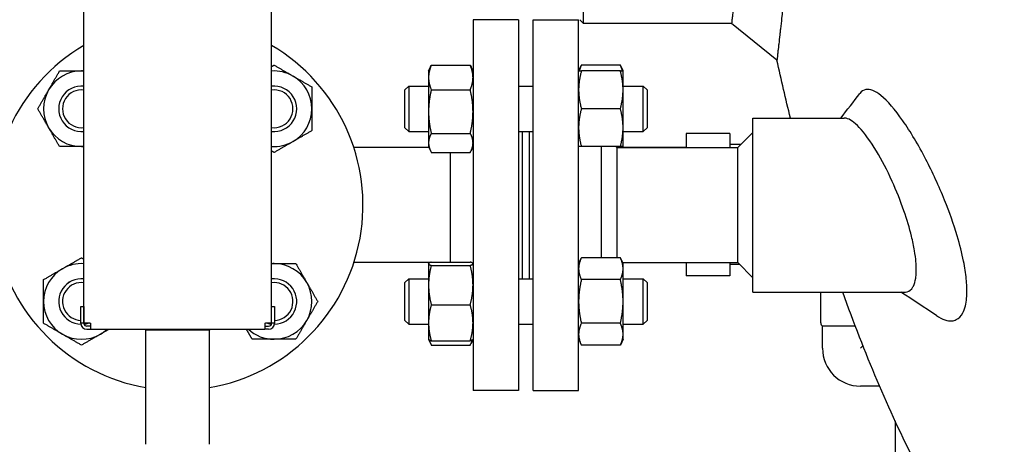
# Model space of a CAD drawing. Header units: inches. Extents: x 24 to 1128, y -69 to 748.
# Tile 274 of 656: x 454 to 471, y 297 to 304. Entities that reach past the tile are written whole.
import ezdxf

# ---------------------------------------------------------------- set-up
doc = ezdxf.new("R2010")
doc.units = ezdxf.units.IN
doc.header["$LTSCALE"] = 32
doc.header["$MEASUREMENT"] = 0
doc.layers.add('Visible (ANSI)', color=7, linetype='Continuous', lineweight=30)

msp = doc.modelspace()

# ---------------------------------------------------------------- linework, layer by layer
at = {"layer": 'Visible (ANSI)'}
for p, q in [((455.36201, 299.09617), (455.36201, 324.99617)), ((458.46201, 299.09617), (458.46201, 324.99617)), ((463.61476, 304.04617), (463.61476, 320.04616)), ((461.78951, 304.10617), (461.78951, 297.98617)), ((462.53951, 304.10617), (461.78951, 304.10617)), ((462.53951, 304.10617), (462.53951, 297.98617)), ((462.78451, 297.98617), (462.78451, 304.10617)), ((462.78451, 304.10617), (463.53451, 304.10617)), ((463.53451, 297.98617), (463.53451, 304.10617)), ((463.61476, 304.04617), (463.55226, 304.10867)), ((466.06093, 304.04617), (463.61476, 304.04617)), ((466.80987, 303.43876), (466.06093, 304.04617)), ((461.1006, 303.35683), (461.74443, 303.35683)), ((463.53451, 303.26216), (463.5796, 303.35885)), ((464.22343, 303.35885), (463.5796, 303.35885)), ((464.26851, 303.26216), (464.22343, 303.35885)), ((461.05551, 303.26216), (461.08754, 303.33085)), ((461.05551, 303.26216), (461.05551, 303.15355)), ((461.78951, 303.26216), (461.75748, 303.33085)), ((464.22343, 303.26216), (463.5796, 303.26216)), ((464.26851, 302.94966), (464.26851, 303.26216)), ((461.05551, 303.15355), (461.05551, 302.59044)), ((460.66451, 302.94966), (460.72701, 303.01216)), ((460.66451, 302.32466), (460.66451, 302.94966)), ((460.72701, 303.01216), (460.72701, 302.26216)), ((460.72701, 303.01216), (461.05551, 303.01216)), ((461.1006, 302.95028), (461.74443, 302.95028)), ((462.53951, 303.01216), (462.78451, 303.01216)), ((464.26851, 303.01216), (464.60201, 303.01216)), ((464.26851, 302.32466), (464.26851, 302.94966)), ((464.60201, 302.26216), (464.60201, 303.01216)), ((464.66451, 302.94966), (464.60201, 303.01216)), ((464.66451, 302.94966), (464.66451, 302.32466)), ((461.05551, 302.59044), (461.05551, 302.07405)), ((464.22343, 302.63716), (463.5796, 302.63716)), ((466.41201, 299.60867), (466.41201, 302.48367)), ((466.41201, 302.48367), (467.92222, 302.48367)), ((460.66451, 302.32466), (460.72701, 302.26216)), ((460.72701, 302.26216), (461.05551, 302.26216)), ((461.1006, 302.23061), (461.74443, 302.23061)), ((462.53951, 302.26216), (462.78451, 302.26216)), ((462.59951, 302.26216), (462.59951, 299.83018)), ((462.71951, 302.26216), (462.71951, 299.83018)), ((462.72451, 299.83018), (462.72451, 302.26216)), ((464.26851, 302.01216), (464.26851, 302.32466)), ((464.26851, 302.26216), (464.60201, 302.26216)), ((464.66451, 302.32466), (464.60201, 302.26216)), ((465.31157, 302.23051), (465.31157, 301.99617)), ((466.02957, 302.23051), (465.31157, 302.23051)), ((466.02957, 302.23051), (466.02957, 301.99617)), ((466.16201, 301.99617), (466.41201, 302.24617)), ((461.05551, 302.07405), (461.05551, 302.01216)), ((466.21085, 302.04501), (466.02957, 302.04501)), ((459.81791, 302.00501), (461.05885, 302.00501)), ((461.06297, 301.99617), (459.82081, 301.99617)), ((461.05551, 302.01216), (461.08754, 301.94347)), ((461.1006, 301.91749), (461.74443, 301.91749)), ((461.40951, 301.91749), (461.40951, 300.1054)), ((461.78951, 302.01216), (461.75748, 301.94347)), ((464.22343, 302.01216), (463.5796, 302.01216)), ((463.91451, 300.17687), (463.91451, 302.01216)), ((464.16451, 301.99617), (464.14852, 302.01216)), ((464.16451, 301.99617), (466.16201, 301.99617)), ((464.16451, 301.99617), (464.16451, 300.17687)), ((464.26851, 302.01216), (464.26106, 301.99617)), ((464.26518, 302.00501), (465.31157, 302.00501)), ((466.16201, 300.09617), (466.16201, 301.99617)), ((461.07581, 300.09617), (459.82081, 300.09617)), ((461.05633, 300.08193), (461.06297, 300.09617)), ((461.1006, 300.1054), (461.74443, 300.1054)), ((463.53451, 300.08018), (463.5796, 300.17687)), ((464.22343, 300.17687), (463.5796, 300.17687)), ((464.26851, 300.08018), (464.22343, 300.17687)), ((464.26106, 300.09617), (466.16201, 300.09617)), ((465.31157, 300.09617), (465.31157, 299.87951)), ((466.02957, 300.09617), (466.02957, 299.87951)), ((466.16201, 300.09617), (466.41201, 299.84617)), ((461.05551, 300.08018), (461.05633, 300.08193)), ((461.05551, 300.08018), (461.05551, 300.07843)), ((461.05551, 300.07843), (461.05551, 299.72635)), ((461.1006, 300.05146), (461.74443, 300.05146)), ((461.78951, 300.08018), (461.78869, 300.08193)), ((464.26851, 299.99645), (464.26851, 300.08018)), ((464.26851, 299.45518), (464.26851, 299.99645)), ((466.19317, 300.06501), (466.02957, 300.06501)), ((460.66451, 299.76768), (460.72701, 299.83018)), ((460.66451, 299.14268), (460.66451, 299.76768)), ((460.72701, 299.83018), (460.72701, 299.08018)), ((460.72701, 299.83018), (461.05551, 299.83018)), ((462.53951, 299.83018), (462.78451, 299.83018)), ((464.22343, 299.81602), (463.5796, 299.81602)), ((464.26851, 299.83018), (464.60201, 299.83018)), ((464.60201, 299.08018), (464.60201, 299.83018)), ((464.66451, 299.76768), (464.60201, 299.83018)), ((464.66451, 299.76768), (464.66451, 299.14268)), ((466.02957, 299.87951), (465.31157, 299.87951)), ((461.05551, 299.72635), (461.05551, 299.1031)), ((466.41201, 299.60867), (468.92291, 299.60867)), ((467.53252, 299.1012), (467.53252, 299.60867)), ((464.26851, 298.91391), (464.26851, 299.45518)), ((455.31101, 299.37117), (455.36101, 299.37117)), ((455.31101, 299.09617), (455.31101, 299.37117)), ((455.36101, 299.37117), (455.36101, 299.09617)), ((458.46301, 299.09617), (458.46301, 299.37117)), ((458.46301, 299.37117), (458.51301, 299.37117)), ((458.51301, 299.37117), (458.51301, 299.09617)), ((461.1006, 299.40124), (461.74443, 299.40124)), ((460.66451, 299.14268), (460.72701, 299.08018)), ((464.66451, 299.14268), (464.60201, 299.08018)), ((455.36101, 299.09617), (455.31101, 299.09617)), ((455.46201, 299.09617), (455.36201, 299.09617)), ((455.47451, 299.04617), (455.41101, 299.04617)), ((455.41101, 298.99617), (455.47451, 298.99617)), ((455.46201, 299.09617), (455.47451, 299.09617)), ((455.47451, 298.99617), (455.47451, 299.09617)), ((455.47451, 298.99617), (458.34951, 298.99617)), ((456.38734, 298.99617), (456.38701, 298.98367)), ((457.43701, 298.98367), (456.38701, 298.98367)), ((456.38701, 297.09617), (456.38701, 298.98367)), ((457.43668, 298.99617), (457.43701, 298.98367)), ((457.43701, 297.09617), (457.43701, 298.98367)), ((458.34951, 299.09617), (458.34951, 298.99617)), ((458.34951, 299.09617), (458.36201, 299.09617)), ((458.34951, 299.04617), (458.41301, 299.04617)), ((458.41301, 298.99617), (458.34951, 298.99617)), ((458.46201, 299.09617), (458.36201, 299.09617)), ((458.51301, 299.09617), (458.46301, 299.09617)), ((460.72701, 299.08018), (461.05551, 299.08018)), ((461.05551, 299.1031), (461.05551, 298.83018)), ((462.53951, 299.08018), (462.78451, 299.08018)), ((464.22343, 299.09434), (463.5796, 299.09434)), ((464.26851, 299.08018), (464.60201, 299.08018)), ((468.10471, 299.04707), (467.56377, 299.04707)), ((467.56377, 298.6817), (467.56377, 299.04707)), ((461.05551, 298.83018), (461.05633, 298.82843)), ((461.05633, 298.82843), (461.08754, 298.76149)), ((461.1006, 298.80496), (461.74443, 298.80496)), ((461.78869, 298.82843), (461.75748, 298.76149)), ((461.78951, 298.83018), (461.78869, 298.82843)), ((463.53451, 298.83018), (463.5796, 298.73349)), ((464.26851, 298.83018), (464.22343, 298.73349)), ((464.26851, 298.83018), (464.26851, 298.91391)), ((461.1006, 298.73551), (461.74443, 298.73551)), ((464.22343, 298.73349), (463.5796, 298.73349)), ((468.18877, 298.6817), (468.23052, 298.72345)), ((462.53951, 297.98617), (461.78951, 297.98617)), ((462.78451, 297.98617), (463.53451, 297.98617)), ((468.50585, 298.0567), (468.18877, 298.0567)), ((468.76127, 297.48356), (468.76127, 296.25158))]:
    msp.add_line(p, q, dxfattribs=at)
for centre, radius, start, end in [((456.91201, 301.04617), 3.06, 120.433365, 260.120965), ((456.91201, 301.04617), 3.06, 279.879035, 59.566635), ((455.32102, 302.63716), 0.625, 90, 150), ((455.32102, 302.63716), 0.625, 86.239591, 90), ((458.503, 302.63716), 0.625, 60, 93.760409), ((458.503, 302.63716), 0.625, 0, 60), ((455.32102, 302.63716), 0.625, 150, 210), ((455.32102, 302.63716), 0.37513, 83.726737, 276.273263), ((455.32102, 302.63716), 0.375, 83.724611, 276.275389), ((455.32102, 302.63716), 0.3125, 82.462861, 277.537139), ((458.503, 302.63716), 0.37513, 263.726737, 96.273263), ((458.503, 302.63716), 0.375, 263.724611, 96.275389), ((458.503, 302.63716), 0.3125, 262.462861, 97.537139), ((458.503, 302.63716), 0.625, 300, 0), ((455.32102, 302.63716), 0.625, 210, 270), ((458.503, 302.63716), 0.625, 266.239591, 300), ((455.32102, 302.63716), 0.625, 270, 273.760409), ((455.32102, 299.45518), 0.625, 120, 180), ((455.32102, 299.45518), 0.625, 86.239591, 120), ((458.503, 299.45518), 0.625, 90, 93.760409), ((458.503, 299.45518), 0.625, 30, 90), ((455.32102, 299.45518), 0.37513, 83.726737, 268.668175), ((455.32102, 299.45518), 0.375, 83.724611, 268.664587), ((455.32102, 299.45518), 0.3125, 82.462861, 268.164435), ((458.503, 299.45518), 0.37513, 271.331825, 96.273263), ((458.503, 299.45518), 0.375, 271.335413, 96.275389), ((458.503, 299.45518), 0.3125, 271.835565, 97.537139), ((458.503, 299.45518), 0.625, 330, 30), ((455.32102, 299.45518), 0.625, 180, 240), ((455.32102, 299.45518), 0.3125, 277.352234, 277.537139), ((458.503, 299.45518), 0.3125, 262.462861, 262.647766), ((458.503, 299.45518), 0.625, 270, 330), ((455.41101, 299.09617), 0.1, 180, 270), ((455.41101, 299.09617), 0.05, 180, 270), ((455.32102, 299.45518), 0.375, 276.413354, 286.792105), ((455.32102, 299.45518), 0.37513, 276.416588, 286.856059), ((455.32102, 299.45518), 0.625, 300, 312.742143), ((458.503, 299.45518), 0.625, 227.257857, 270), ((458.503, 299.45518), 0.37513, 253.143941, 263.583412), ((458.503, 299.45518), 0.375, 253.207895, 263.586646), ((458.41301, 299.09617), 0.05, 270, 0), ((458.41301, 299.09617), 0.1, 270, 0), ((467.59502, 299.1012), 0.0625, 180, 240), ((455.32102, 299.45518), 0.625, 240, 300), ((468.18877, 298.6817), 0.625, 180, 270)]:
    msp.add_arc(centre, radius, start, end, dxfattribs=at)
for points, knots in [([(466.82994, 320.4798), (466.83111, 320.46962), (466.83232, 320.459), (466.83358, 320.44792), (466.83369, 320.447), (466.83379, 320.44607), (466.8339, 320.44514), (466.83612, 320.42564), (466.83849, 320.40476), (466.84101, 320.3825), (466.84114, 320.38129), (466.84128, 320.38008), (466.84142, 320.37886), (466.84673, 320.33189), (466.85268, 320.27882), (466.85924, 320.21965), (466.85945, 320.21779), (466.85965, 320.21592), (466.85986, 320.21404), (466.85994, 320.21333), (466.86002, 320.21262), (466.8601, 320.21191), (466.86329, 320.18314), (466.86661, 320.15294), (466.87008, 320.12134), (466.87033, 320.11907), (466.87057, 320.1168), (466.87082, 320.11452), (466.87628, 320.06469), (466.88207, 320.01138), (466.88816, 319.95461), (466.89023, 319.93536), (466.89233, 319.91569), (466.89447, 319.89559), (466.89482, 319.89233), (466.89517, 319.88905), (466.89552, 319.88576), (466.89954, 319.848), (466.90368, 319.80878), (466.90795, 319.76811), (466.90834, 319.76431), (466.90874, 319.76051), (466.90914, 319.75669), (466.918, 319.67204), (466.92738, 319.58116), (466.93718, 319.48411), (466.93767, 319.47929), (466.93815, 319.47446), (466.93864, 319.46961), (466.94327, 319.42372), (466.94799, 319.37647), (466.9528, 319.32787), (466.95333, 319.32254), (466.95386, 319.31718), (466.95439, 319.31181), (466.96206, 319.23406), (466.96995, 319.15291), (466.97801, 319.06845), (466.98054, 319.04195), (466.98309, 319.01507), (466.98566, 318.98783), (466.98627, 318.98134), (466.98688, 318.97482), (466.9875, 318.96829), (466.99252, 318.91488), (466.99762, 318.86008), (467.00278, 318.80391), (467.00342, 318.79689), (467.00407, 318.78986), (467.00471, 318.7828), (467.00656, 318.76263), (467.00842, 318.74227), (467.01028, 318.72175), (467.01721, 318.64535), (467.02424, 318.56656), (467.03134, 318.48543), (467.034, 318.4551), (467.03666, 318.42445), (467.03933, 318.39348), (467.04002, 318.38555), (467.0407, 318.3776), (467.04139, 318.36963), (467.04709, 318.30331), (467.05282, 318.23553), (467.05858, 318.16632), (467.05928, 318.15788), (467.05999, 318.14941), (467.06069, 318.14092), (467.06956, 318.03388), (467.07847, 317.92347), (467.08737, 317.8099), (467.09063, 317.76831), (467.09389, 317.7262), (467.09716, 317.68358), (467.0979, 317.67389), (467.09865, 317.66417), (467.09939, 317.65443), (467.10505, 317.58023), (467.11071, 317.50448), (467.11636, 317.4272), (467.11709, 317.4172), (467.11782, 317.40716), (467.11856, 317.3971), (467.1305, 317.23288), (467.14237, 317.06215), (467.15397, 316.88578), (467.15463, 316.87576), (467.15528, 316.86571), (467.15594, 316.85565), (467.16138, 316.77246), (467.16676, 316.68803), (467.17205, 316.60243), (467.17268, 316.59233), (467.1733, 316.58222), (467.17393, 316.5721), (467.18185, 316.44318), (467.1896, 316.31165), (467.19711, 316.17781), (467.19843, 316.15434), (467.19974, 316.13077), (467.20105, 316.1071), (467.20276, 316.07609), (467.20446, 316.04491), (467.20615, 316.01357), (467.20673, 316.00276), (467.20731, 315.99193), (467.20789, 315.98109), (467.21269, 315.89126), (467.2174, 315.80007), (467.222, 315.70761), (467.22255, 315.69655), (467.22309, 315.68547), (467.22364, 315.67437), (467.23341, 315.47606), (467.24266, 315.27193), (467.25122, 315.06276), (467.25162, 315.05302), (467.25202, 315.04327), (467.25242, 315.0335), (467.25654, 314.93173), (467.26049, 314.82908), (467.26425, 314.72571), (467.26456, 314.71716), (467.26487, 314.70861), (467.26518, 314.70005), (467.27089, 314.54139), (467.27615, 314.38102), (467.28091, 314.21945), (467.28099, 314.21693), (467.28106, 314.21441), (467.28113, 314.21189), (467.28135, 314.20447), (467.28157, 314.19705), (467.28179, 314.18963), (467.28324, 314.13951), (467.28465, 314.08918), (467.28602, 314.03865), (467.28621, 314.03146), (467.28641, 314.02427), (467.2866, 314.01707), (467.2895, 313.90852), (467.29219, 313.79905), (467.29464, 313.68879), (467.29479, 313.68214), (467.29494, 313.67548), (467.29508, 313.66883), (467.29623, 313.61687), (467.29732, 313.56475), (467.29836, 313.51246), (467.29848, 313.50608), (467.29861, 313.4997), (467.29874, 313.49332), (467.30092, 313.38197), (467.30287, 313.26988), (467.30456, 313.15719), (467.30465, 313.15146), (467.30474, 313.14574), (467.30482, 313.14001), (467.30562, 313.08606), (467.30636, 313.03196), (467.30705, 312.97774), (467.30711, 312.97263), (467.30718, 312.96751), (467.30724, 312.96239), (467.30867, 312.84732), (467.30983, 312.7317), (467.31073, 312.61567), (467.31076, 312.61235), (467.31078, 312.60904), (467.31081, 312.60572), (467.31124, 312.54835), (467.31161, 312.49085), (467.31191, 312.43335), (467.31192, 312.43118), (467.31194, 312.42902), (467.31195, 312.42686), (467.31256, 312.30729), (467.31289, 312.18792), (467.31292, 312.06889), (467.31293, 312.06377), (467.31293, 312.05865), (467.31293, 312.05353), (467.31293, 311.99882), (467.31288, 311.9441), (467.31276, 311.88939), (467.31276, 311.88862), (467.31276, 311.88786), (467.31276, 311.8871), (467.3125, 311.76844), (467.31196, 311.64979), (467.31113, 311.53135), (467.31111, 311.52886), (467.3111, 311.52637), (467.31108, 311.52388), (467.31068, 311.46677), (467.31021, 311.40971), (467.30967, 311.35272), (467.30964, 311.34941), (467.30961, 311.34611), (467.30958, 311.34281), (467.30796, 311.17289), (467.30575, 311.00358), (467.303, 310.83543), (467.30291, 310.8302), (467.30282, 310.82498), (467.30274, 310.81975), (467.30095, 310.71226), (467.29894, 310.60524), (467.2967, 310.49883), (467.29658, 310.49289), (467.29645, 310.48695), (467.29633, 310.48102), (467.29205, 310.27935), (467.28698, 310.0799), (467.28123, 309.88357), (467.28076, 309.86758), (467.28028, 309.85159), (467.2798, 309.83561), (467.27958, 309.828), (467.27935, 309.82038), (467.27912, 309.81277), (467.27604, 309.71135), (467.27277, 309.61027), (467.26933, 309.51018), (467.26902, 309.50129), (467.26872, 309.49241), (467.26841, 309.48353), (467.26121, 309.27647), (467.25326, 309.07318), (467.24471, 308.87456), (467.24425, 308.86373), (467.24378, 308.85293), (467.24331, 308.84213), (467.23925, 308.7488), (467.23506, 308.65651), (467.23075, 308.56535), (467.23022, 308.55411), (467.22969, 308.54288), (467.22915, 308.53168), (467.22022, 308.34441), (467.2108, 308.16198), (467.20104, 307.98505), (467.2007, 307.97886), (467.20035, 307.97267), (467.20001, 307.96648), (467.19942, 307.95585), (467.19883, 307.94523), (467.19824, 307.93464), (467.19794, 307.92936), (467.19765, 307.92408), (467.19735, 307.91881), (467.1928, 307.83757), (467.18815, 307.75715), (467.18343, 307.67761), (467.18285, 307.66772), (467.18226, 307.65784), (467.18167, 307.64797), (467.17129, 307.47434), (467.16056, 307.30504), (467.14961, 307.14072), (467.14896, 307.13098), (467.14831, 307.12125), (467.14765, 307.11154), (467.14268, 307.03735), (467.13766, 306.96419), (467.13262, 306.89225), (467.13192, 306.88231), (467.13123, 306.87239), (467.13053, 306.86249), (467.11969, 306.70859), (467.10875, 306.56019), (467.09783, 306.41755), (467.09709, 306.40788), (467.09635, 306.39824), (467.09561, 306.38862), (467.09293, 306.35376), (467.09025, 306.31924), (467.08758, 306.28508), (467.08512, 306.25372), (467.08267, 306.2226), (467.08021, 306.19172), (467.07948, 306.18258), (467.07875, 306.17346), (467.07802, 306.16436), (467.06695, 306.02583), (467.05588, 305.89227), (467.04493, 305.76403), (467.04422, 305.75579), (467.04352, 305.74756), (467.04281, 305.73935), (467.03896, 305.69435), (467.03511, 305.65), (467.03129, 305.60634), (467.03001, 305.59165), (467.02872, 305.57704), (467.02744, 305.56251), (467.02675, 305.55469), (467.02606, 305.5469), (467.02538, 305.53913), (467.0203, 305.48172), (467.01526, 305.42554), (467.01028, 305.37059), (467.00451, 305.307), (466.99881, 305.24508), (466.99319, 305.18485), (466.99256, 305.17807), (466.99193, 305.17131), (466.9913, 305.16457), (466.98682, 305.11667), (466.98239, 305.06986), (466.97803, 305.02414), (466.97755, 305.01908), (466.97707, 305.01403), (466.97658, 305.00899), (466.976, 305.00286), (466.97541, 304.99676), (466.97483, 304.99067), (466.96473, 304.88527), (466.9549, 304.78512), (466.94544, 304.69043), (466.94494, 304.6854), (466.94443, 304.68038), (466.94393, 304.67538), (466.93954, 304.63146), (466.93522, 304.58873), (466.93099, 304.54719), (466.93052, 304.54262), (466.93006, 304.53806), (466.92959, 304.53352), (466.92062, 304.44552), (466.91204, 304.36298), (466.90392, 304.28593), (466.90354, 304.28229), (466.90316, 304.27867), (466.90277, 304.27506), (466.89888, 304.23811), (466.89509, 304.20244), (466.89141, 304.16806), (466.89108, 304.16493), (466.89074, 304.16182), (466.89041, 304.15872), (466.88965, 304.15164), (466.8889, 304.14462), (466.88815, 304.13765), (466.88125, 304.0734), (466.87475, 304.01359), (466.86868, 303.95822), (466.86844, 303.95607), (466.8682, 303.95392), (466.86797, 303.95177), (466.86526, 303.9271), (466.86263, 303.90331), (466.8601, 303.88043), (466.85958, 303.87571), (466.85906, 303.87103), (466.85854, 303.86639), (466.85835, 303.86462), (466.85815, 303.86286), (466.85795, 303.8611), (466.8517, 303.80479), (466.84602, 303.75415), (466.84093, 303.70919), (466.8408, 303.70804), (466.84067, 303.70689), (466.84054, 303.70574), (466.83806, 303.68376), (466.83572, 303.66316), (466.83352, 303.64392), (466.83342, 303.64302), (466.83332, 303.64212), (466.83322, 303.64122), (466.83209, 303.63133), (466.831, 303.62181), (466.82995, 303.61265), (466.82682, 303.58526), (466.82405, 303.56111), (466.82163, 303.5402), (466.82158, 303.53973), (466.82153, 303.53926), (466.82147, 303.5388), (466.81989, 303.52506), (466.81846, 303.51274), (466.8172, 303.50184), (466.81717, 303.50154), (466.81713, 303.50125), (466.8171, 303.50095), (466.81454, 303.47882), (466.81265, 303.46262), (466.81145, 303.4523), (466.81144, 303.45223), (466.81143, 303.45217), (466.81143, 303.45211), (466.81083, 303.44698), (466.8104, 303.44332), (466.81015, 303.44115), (466.81015, 303.44114), (466.81015, 303.44113), (466.81014, 303.44112), (466.80996, 303.43954), (466.80987, 303.43876), (466.80987, 303.43876)], [0, 0, 0, 0, 0.003132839, 0.003132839, 0.003132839, 0.003394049, 0.003394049, 0.003394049, 0.008869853, 0.008869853, 0.008869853, 0.009166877, 0.009166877, 0.009166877, 0.020643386, 0.020643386, 0.020643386, 0.021004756, 0.021004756, 0.021004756, 0.021141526, 0.021141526, 0.021141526, 0.026673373, 0.026673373, 0.026673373, 0.027069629, 0.027069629, 0.027069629, 0.035735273, 0.035735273, 0.035735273, 0.038673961, 0.038673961, 0.038673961, 0.039151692, 0.039151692, 0.039151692, 0.044637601, 0.044637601, 0.044637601, 0.045149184, 0.045149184, 0.045149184, 0.056488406, 0.056488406, 0.056488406, 0.057051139, 0.057051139, 0.057051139, 0.062378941, 0.062378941, 0.062378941, 0.06296397, 0.06296397, 0.06296397, 0.071436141, 0.071436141, 0.071436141, 0.074095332, 0.074095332, 0.074095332, 0.0747292, 0.0747292, 0.0747292, 0.079909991, 0.079909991, 0.079909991, 0.080556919, 0.080556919, 0.080556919, 0.082406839, 0.082406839, 0.082406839, 0.089291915, 0.089291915, 0.089291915, 0.091865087, 0.091865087, 0.091865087, 0.092523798, 0.092523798, 0.092523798, 0.098004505, 0.098004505, 0.098004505, 0.098673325, 0.098673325, 0.098673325, 0.107108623, 0.107108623, 0.107108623, 0.110196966, 0.110196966, 0.110196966, 0.110898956, 0.110898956, 0.110898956, 0.116244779, 0.116244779, 0.116244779, 0.116937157, 0.116937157, 0.116937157, 0.128240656, 0.128240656, 0.128240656, 0.128883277, 0.128883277, 0.128883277, 0.134195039, 0.134195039, 0.134195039, 0.134821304, 0.134821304, 0.134821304, 0.14279492, 0.14279492, 0.14279492, 0.144193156, 0.144193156, 0.144193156, 0.146024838, 0.146024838, 0.146024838, 0.146656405, 0.146656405, 0.146656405, 0.15188685, 0.15188685, 0.15188685, 0.152512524, 0.152512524, 0.152512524, 0.163693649, 0.163693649, 0.163693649, 0.164214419, 0.164214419, 0.164214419, 0.169643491, 0.169643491, 0.169643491, 0.170092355, 0.170092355, 0.170092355, 0.178415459, 0.178415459, 0.178415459, 0.178545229, 0.178545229, 0.178545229, 0.178927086, 0.178927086, 0.178927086, 0.181504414, 0.181504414, 0.181504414, 0.181871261, 0.181871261, 0.181871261, 0.187401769, 0.187401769, 0.187401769, 0.187735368, 0.187735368, 0.187735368, 0.190338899, 0.190338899, 0.190338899, 0.190656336, 0.190656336, 0.190656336, 0.196196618, 0.196196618, 0.196196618, 0.196477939, 0.196477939, 0.196477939, 0.199129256, 0.199129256, 0.199129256, 0.199379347, 0.199379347, 0.199379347, 0.205003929, 0.205003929, 0.205003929, 0.205164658, 0.205164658, 0.205164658, 0.207944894, 0.207944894, 0.207944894, 0.208049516, 0.208049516, 0.208049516, 0.213831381, 0.213831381, 0.213831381, 0.214080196, 0.214080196, 0.214080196, 0.216738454, 0.216738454, 0.216738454, 0.216775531, 0.216775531, 0.216775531, 0.222540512, 0.222540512, 0.222540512, 0.222661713, 0.222661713, 0.222661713, 0.225441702, 0.225441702, 0.225441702, 0.225602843, 0.225602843, 0.225602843, 0.233892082, 0.233892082, 0.233892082, 0.234149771, 0.234149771, 0.234149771, 0.239451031, 0.239451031, 0.239451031, 0.239746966, 0.239746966, 0.239746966, 0.249800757, 0.249800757, 0.249800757, 0.250619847, 0.250619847, 0.250619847, 0.251010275, 0.251010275, 0.251010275, 0.256212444, 0.256212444, 0.256212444, 0.256674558, 0.256674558, 0.256674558, 0.267453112, 0.267453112, 0.267453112, 0.268040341, 0.268040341, 0.268040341, 0.273118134, 0.273118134, 0.273118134, 0.273744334, 0.273744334, 0.273744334, 0.2842074, 0.2842074, 0.2842074, 0.284573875, 0.284573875, 0.284573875, 0.285204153, 0.285204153, 0.285204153, 0.285518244, 0.285518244, 0.285518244, 0.290360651, 0.290360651, 0.290360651, 0.290963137, 0.290963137, 0.290963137, 0.301564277, 0.301564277, 0.301564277, 0.302193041, 0.302193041, 0.302193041, 0.306996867, 0.306996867, 0.306996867, 0.307660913, 0.307660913, 0.307660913, 0.317986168, 0.317986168, 0.317986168, 0.318686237, 0.318686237, 0.318686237, 0.321223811, 0.321223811, 0.321223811, 0.323553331, 0.323553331, 0.323553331, 0.324243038, 0.324243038, 0.324243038, 0.334743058, 0.334743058, 0.334743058, 0.335418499, 0.335418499, 0.335418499, 0.339123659, 0.339123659, 0.339123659, 0.340369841, 0.340369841, 0.340369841, 0.341040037, 0.341040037, 0.341040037, 0.345990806, 0.345990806, 0.345990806, 0.351720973, 0.351720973, 0.351720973, 0.352365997, 0.352365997, 0.352365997, 0.356952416, 0.356952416, 0.356952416, 0.35746054, 0.35746054, 0.35746054, 0.358077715, 0.358077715, 0.358077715, 0.368763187, 0.368763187, 0.368763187, 0.369331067, 0.369331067, 0.369331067, 0.374317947, 0.374317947, 0.374317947, 0.374866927, 0.374866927, 0.374866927, 0.385500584, 0.385500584, 0.385500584, 0.386002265, 0.386002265, 0.386002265, 0.391135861, 0.391135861, 0.391135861, 0.391602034, 0.391602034, 0.391602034, 0.392666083, 0.392666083, 0.392666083, 0.402474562, 0.402474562, 0.402474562, 0.40285663, 0.40285663, 0.40285663, 0.407256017, 0.407256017, 0.407256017, 0.408162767, 0.408162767, 0.408162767, 0.408508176, 0.408508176, 0.408508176, 0.419580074, 0.419580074, 0.419580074, 0.419863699, 0.419863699, 0.419863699, 0.425311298, 0.425311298, 0.425311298, 0.425566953, 0.425566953, 0.425566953, 0.428385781, 0.428385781, 0.428385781, 0.436820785, 0.436820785, 0.436820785, 0.437009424, 0.437009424, 0.437009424, 0.442592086, 0.442592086, 0.442592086, 0.442743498, 0.442743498, 0.442743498, 0.454154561, 0.454154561, 0.454154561, 0.454224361, 0.454224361, 0.454224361, 0.459939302, 0.459939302, 0.459939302, 0.459968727, 0.459968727, 0.459968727, 0.464136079, 0.464136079, 0.464136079, 0.464136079]), ([(466.07974, 319.87825), (466.08083, 319.86842), (466.08197, 319.85816), (466.08315, 319.84747), (466.08325, 319.84657), (466.08335, 319.84568), (466.08345, 319.84478), (466.08553, 319.82596), (466.08775, 319.80581), (466.0901, 319.78434), (466.09023, 319.78318), (466.09036, 319.78201), (466.09048, 319.78084), (466.09545, 319.73554), (466.10101, 319.68442), (466.10713, 319.62748), (466.10732, 319.62568), (466.10751, 319.62388), (466.10771, 319.62208), (466.10778, 319.6214), (466.10785, 319.62071), (466.10793, 319.62003), (466.1109, 319.59233), (466.11401, 319.56327), (466.11724, 319.53284), (466.11747, 319.53066), (466.1177, 319.52848), (466.11793, 319.52628), (466.12302, 319.47831), (466.12842, 319.42699), (466.1341, 319.37233), (466.13603, 319.35379), (466.13799, 319.33486), (466.13998, 319.31554), (466.14031, 319.3124), (466.14063, 319.30925), (466.14096, 319.30609), (466.1447, 319.26978), (466.14855, 319.23211), (466.15251, 319.19308), (466.15288, 319.18944), (466.15325, 319.18579), (466.15362, 319.18212), (466.16185, 319.10092), (466.17053, 319.01388), (466.1796, 318.92108), (466.18005, 318.91648), (466.1805, 318.91186), (466.18095, 318.90723), (466.18523, 318.86336), (466.18959, 318.81821), (466.19403, 318.7718), (466.19452, 318.76671), (466.19501, 318.7616), (466.19549, 318.75647), (466.20258, 318.68223), (466.20985, 318.6048), (466.21728, 318.52422), (466.21961, 318.49893), (466.22196, 318.47331), (466.22432, 318.44736), (466.22488, 318.44118), (466.22545, 318.43498), (466.22601, 318.42875), (466.23063, 318.3779), (466.23531, 318.32582), (466.24003, 318.2725), (466.24062, 318.26584), (466.24121, 318.25917), (466.24181, 318.25247), (466.2435, 318.23332), (466.2452, 318.21402), (466.2469, 318.19455), (466.25324, 318.12212), (466.25966, 318.04751), (466.26614, 317.97075), (466.26856, 317.94206), (466.27099, 317.91307), (466.27343, 317.88379), (466.27405, 317.87629), (466.27468, 317.86877), (466.2753, 317.86124), (466.2805, 317.79853), (466.28572, 317.73448), (466.29096, 317.66909), (466.2916, 317.66111), (466.29224, 317.65311), (466.29288, 317.64509), (466.30095, 317.54395), (466.30906, 317.43969), (466.31714, 317.33251), (466.3201, 317.29326), (466.32306, 317.25359), (466.32601, 317.2135), (466.32668, 317.20439), (466.32735, 317.19525), (466.32803, 317.18609), (466.33314, 317.11636), (466.33824, 317.04536), (466.34332, 316.97313), (466.34398, 316.96377), (466.34463, 316.9544), (466.34529, 316.945), (466.35602, 316.7916), (466.36662, 316.63271), (466.37698, 316.46866), (466.37757, 316.45934), (466.37816, 316.44999), (466.37875, 316.44064), (466.3836, 316.36327), (466.3884, 316.28478), (466.39312, 316.20519), (466.39368, 316.19581), (466.39424, 316.18641), (466.39479, 316.17699), (466.40186, 316.05713), (466.40877, 315.93482), (466.41547, 315.8102), (466.41665, 315.78834), (466.41782, 315.76641), (466.41898, 315.74439), (466.4205, 315.71555), (466.42202, 315.68658), (466.42352, 315.65746), (466.42404, 315.64742), (466.42455, 315.63737), (466.42507, 315.62729), (466.42934, 315.54389), (466.43351, 315.45933), (466.43757, 315.37395), (466.43806, 315.36374), (466.43854, 315.35352), (466.43902, 315.34328), (466.44764, 315.16032), (466.45573, 314.9734), (466.46317, 314.78303), (466.46352, 314.77416), (466.46387, 314.76529), (466.46421, 314.75641), (466.4678, 314.66382), (466.47123, 314.57042), (466.4745, 314.47629), (466.47477, 314.46851), (466.47504, 314.46072), (466.47531, 314.45293), (466.48028, 314.30843), (466.48486, 314.1622), (466.48901, 314.01448), (466.48908, 314.01217), (466.48914, 314.00987), (466.48921, 314.00756), (466.4894, 314.00078), (466.48959, 313.994), (466.48977, 313.98721), (466.49104, 313.94141), (466.49227, 313.89543), (466.49346, 313.8493), (466.49363, 313.84273), (466.4938, 313.83617), (466.49397, 313.82959), (466.49649, 313.7305), (466.49883, 313.63069), (466.50096, 313.53018), (466.50109, 313.52412), (466.50121, 313.51805), (466.50134, 313.51198), (466.50233, 313.46463), (466.50328, 313.41712), (466.50418, 313.36947), (466.50429, 313.36366), (466.5044, 313.35785), (466.50451, 313.35203), (466.5064, 313.25055), (466.50809, 313.14836), (466.50955, 313.04614), (466.50962, 313.04095), (466.5097, 313.03576), (466.50977, 313.03057), (466.51046, 312.98164), (466.5111, 312.93268), (466.51168, 312.88368), (466.51174, 312.87906), (466.51179, 312.87444), (466.51185, 312.86981), (466.51307, 312.76585), (466.51406, 312.66175), (466.51483, 312.55757), (466.51485, 312.55459), (466.51487, 312.55161), (466.51489, 312.54864), (466.51526, 312.49713), (466.51557, 312.44561), (466.51583, 312.39408), (466.51584, 312.39214), (466.51585, 312.3902), (466.51586, 312.38826), (466.51638, 312.28109), (466.51666, 312.17387), (466.51669, 312.06666), (466.51669, 312.06205), (466.51669, 312.05743), (466.51669, 312.05282), (466.5167, 312.00353), (466.51665, 311.95424), (466.51655, 311.90495), (466.51655, 311.90427), (466.51655, 311.90358), (466.51655, 311.90289), (466.51633, 311.79601), (466.51586, 311.68915), (466.51516, 311.58239), (466.51514, 311.58015), (466.51513, 311.5779), (466.51511, 311.57566), (466.51477, 311.52418), (466.51436, 311.47272), (466.5139, 311.4213), (466.51388, 311.41832), (466.51385, 311.41534), (466.51382, 311.41236), (466.51244, 311.25904), (466.51054, 311.106), (466.50816, 310.95347), (466.50809, 310.94873), (466.50801, 310.94399), (466.50794, 310.93925), (466.5064, 310.84172), (466.50465, 310.7443), (466.50271, 310.64737), (466.50261, 310.64196), (466.5025, 310.63655), (466.50239, 310.63114), (466.49867, 310.44746), (466.49428, 310.26619), (466.48928, 310.08757), (466.48888, 310.07302), (466.48847, 310.05848), (466.48805, 310.04396), (466.48785, 310.03704), (466.48765, 310.03012), (466.48745, 310.0232), (466.48479, 309.93106), (466.48196, 309.8395), (466.47898, 309.74861), (466.47871, 309.74054), (466.47845, 309.73247), (466.47818, 309.7244), (466.47194, 309.53632), (466.46503, 309.3511), (466.45756, 309.16927), (466.45715, 309.15936), (466.45674, 309.14947), (466.45633, 309.13958), (466.45278, 309.0541), (466.44911, 308.96937), (466.44532, 308.88547), (466.44485, 308.87512), (466.44438, 308.86478), (466.44391, 308.85446), (466.43604, 308.68198), (466.4277, 308.51299), (466.41898, 308.34794), (466.41867, 308.34216), (466.41837, 308.33639), (466.41806, 308.33062), (466.41754, 308.32069), (466.41701, 308.31078), (466.41648, 308.30088), (466.41621, 308.29595), (466.41595, 308.29102), (466.41569, 308.2861), (466.41161, 308.21017), (466.40745, 308.135), (466.40322, 308.06083), (466.4027, 308.0516), (466.40217, 308.04239), (466.40165, 308.03319), (466.39237, 307.87134), (466.38279, 307.71405), (466.37303, 307.56148), (466.37245, 307.55243), (466.37187, 307.5434), (466.37129, 307.53439), (466.36685, 307.4655), (466.36237, 307.3976), (466.35787, 307.33067), (466.35725, 307.32142), (466.35662, 307.31219), (466.356, 307.30297), (466.3463, 307.15971), (466.33647, 307.02101), (466.32661, 306.88699), (466.32594, 306.87791), (466.32527, 306.86884), (466.3246, 306.8598), (466.32218, 306.82702), (466.31975, 306.79452), (466.31733, 306.76231), (466.3151, 306.73274), (466.31287, 306.7034), (466.31064, 306.67428), (466.30998, 306.66566), (466.30932, 306.65706), (466.30865, 306.64848), (466.2986, 306.51784), (466.28854, 306.39185), (466.27857, 306.27069), (466.27793, 306.2629), (466.27729, 306.25513), (466.27665, 306.24737), (466.27313, 306.20484), (466.26963, 306.16291), (466.26614, 306.12159), (466.26497, 306.10769), (466.2638, 306.09386), (466.26263, 306.0801), (466.262, 306.07271), (466.26137, 306.06533), (466.26074, 306.05797), (466.25611, 306.0036), (466.2515, 305.95033), (466.24693, 305.89818), (466.24165, 305.83781), (466.23642, 305.77896), (466.23126, 305.72162), (466.23068, 305.71517), (466.2301, 305.70873), (466.22952, 305.70231), (466.2254, 305.65669), (466.22132, 305.61204), (466.2173, 305.56837), (466.21685, 305.56353), (466.21641, 305.5587), (466.21596, 305.55389), (466.21542, 305.54804), (466.21488, 305.5422), (466.21435, 305.53639), (466.20502, 305.43571), (466.19596, 305.34014), (466.18722, 305.2497), (466.18676, 305.24489), (466.18629, 305.2401), (466.18583, 305.23532), (466.18177, 305.19337), (466.17778, 305.15253), (466.17387, 305.11281), (466.17344, 305.10844), (466.17301, 305.10408), (466.17258, 305.09974), (466.16427, 305.01558), (466.15632, 304.9365), (466.14878, 304.86253), (466.14842, 304.85904), (466.14807, 304.85556), (466.14771, 304.85209), (466.14409, 304.81661), (466.14056, 304.78232), (466.13713, 304.74922), (466.13682, 304.74621), (466.13651, 304.74322), (466.1362, 304.74023), (466.13549, 304.73341), (466.13479, 304.72665), (466.13409, 304.71993), (466.12766, 304.65804), (466.12159, 304.60042), (466.11592, 304.54708), (466.1157, 304.54501), (466.11548, 304.54294), (466.11526, 304.54087), (466.11273, 304.5171), (466.11028, 304.49419), (466.10791, 304.47215), (466.10742, 304.46761), (466.10694, 304.4631), (466.10646, 304.45863), (466.10627, 304.45693), (466.10609, 304.45523), (466.10591, 304.45354), (466.10007, 304.3993), (466.09476, 304.35053), (466.09002, 304.30723), (466.08989, 304.30612), (466.08977, 304.30502), (466.08965, 304.30391), (466.08733, 304.28275), (466.08514, 304.2629), (466.08309, 304.24435), (466.083, 304.24348), (466.0829, 304.24261), (466.08281, 304.24175), (466.08175, 304.23221), (466.08074, 304.22303), (466.07976, 304.21419), (466.07682, 304.18776), (466.07422, 304.16445), (466.07197, 304.14425), (466.07191, 304.1438), (466.07186, 304.14335), (466.07181, 304.1429), (466.07033, 304.12963), (466.06899, 304.11772), (466.06781, 304.10718), (466.06778, 304.1069), (466.06774, 304.10661), (466.06771, 304.10633), (466.06531, 304.08493), (466.06354, 304.06925), (466.06241, 304.05926), (466.0624, 304.0592), (466.06239, 304.05914), (466.06239, 304.05908), (466.06183, 304.05412), (466.06143, 304.05059), (466.06119, 304.04848), (466.06119, 304.04847), (466.06119, 304.04846), (466.06119, 304.04845), (466.06101, 304.04693), (466.06093, 304.04617), (466.06093, 304.04617)], [0, 0, 0, 0, 0.003132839, 0.003132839, 0.003132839, 0.003394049, 0.003394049, 0.003394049, 0.008869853, 0.008869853, 0.008869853, 0.009166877, 0.009166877, 0.009166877, 0.020643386, 0.020643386, 0.020643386, 0.021004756, 0.021004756, 0.021004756, 0.021141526, 0.021141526, 0.021141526, 0.026673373, 0.026673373, 0.026673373, 0.027069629, 0.027069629, 0.027069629, 0.035735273, 0.035735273, 0.035735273, 0.038673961, 0.038673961, 0.038673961, 0.039151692, 0.039151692, 0.039151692, 0.044637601, 0.044637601, 0.044637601, 0.045149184, 0.045149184, 0.045149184, 0.056488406, 0.056488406, 0.056488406, 0.057051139, 0.057051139, 0.057051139, 0.062378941, 0.062378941, 0.062378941, 0.06296397, 0.06296397, 0.06296397, 0.071436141, 0.071436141, 0.071436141, 0.074095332, 0.074095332, 0.074095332, 0.0747292, 0.0747292, 0.0747292, 0.079909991, 0.079909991, 0.079909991, 0.080556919, 0.080556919, 0.080556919, 0.082406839, 0.082406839, 0.082406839, 0.089291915, 0.089291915, 0.089291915, 0.091865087, 0.091865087, 0.091865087, 0.092523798, 0.092523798, 0.092523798, 0.098004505, 0.098004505, 0.098004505, 0.098673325, 0.098673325, 0.098673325, 0.107108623, 0.107108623, 0.107108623, 0.110196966, 0.110196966, 0.110196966, 0.110898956, 0.110898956, 0.110898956, 0.116244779, 0.116244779, 0.116244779, 0.116937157, 0.116937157, 0.116937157, 0.128240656, 0.128240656, 0.128240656, 0.128883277, 0.128883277, 0.128883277, 0.134195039, 0.134195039, 0.134195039, 0.134821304, 0.134821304, 0.134821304, 0.14279492, 0.14279492, 0.14279492, 0.144193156, 0.144193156, 0.144193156, 0.146024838, 0.146024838, 0.146024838, 0.146656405, 0.146656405, 0.146656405, 0.15188685, 0.15188685, 0.15188685, 0.152512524, 0.152512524, 0.152512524, 0.163693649, 0.163693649, 0.163693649, 0.164214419, 0.164214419, 0.164214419, 0.169643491, 0.169643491, 0.169643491, 0.170092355, 0.170092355, 0.170092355, 0.178415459, 0.178415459, 0.178415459, 0.178545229, 0.178545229, 0.178545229, 0.178927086, 0.178927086, 0.178927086, 0.181504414, 0.181504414, 0.181504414, 0.181871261, 0.181871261, 0.181871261, 0.187401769, 0.187401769, 0.187401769, 0.187735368, 0.187735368, 0.187735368, 0.190338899, 0.190338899, 0.190338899, 0.190656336, 0.190656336, 0.190656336, 0.196196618, 0.196196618, 0.196196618, 0.196477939, 0.196477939, 0.196477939, 0.199129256, 0.199129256, 0.199129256, 0.199379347, 0.199379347, 0.199379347, 0.205003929, 0.205003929, 0.205003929, 0.205164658, 0.205164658, 0.205164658, 0.207944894, 0.207944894, 0.207944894, 0.208049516, 0.208049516, 0.208049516, 0.213831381, 0.213831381, 0.213831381, 0.214080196, 0.214080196, 0.214080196, 0.216738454, 0.216738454, 0.216738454, 0.216775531, 0.216775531, 0.216775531, 0.222540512, 0.222540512, 0.222540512, 0.222661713, 0.222661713, 0.222661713, 0.225441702, 0.225441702, 0.225441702, 0.225602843, 0.225602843, 0.225602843, 0.233892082, 0.233892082, 0.233892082, 0.234149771, 0.234149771, 0.234149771, 0.239451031, 0.239451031, 0.239451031, 0.239746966, 0.239746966, 0.239746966, 0.249800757, 0.249800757, 0.249800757, 0.250619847, 0.250619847, 0.250619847, 0.251010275, 0.251010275, 0.251010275, 0.256212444, 0.256212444, 0.256212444, 0.256674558, 0.256674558, 0.256674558, 0.267453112, 0.267453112, 0.267453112, 0.268040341, 0.268040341, 0.268040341, 0.273118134, 0.273118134, 0.273118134, 0.273744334, 0.273744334, 0.273744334, 0.2842074, 0.2842074, 0.2842074, 0.284573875, 0.284573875, 0.284573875, 0.285204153, 0.285204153, 0.285204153, 0.285518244, 0.285518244, 0.285518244, 0.290360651, 0.290360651, 0.290360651, 0.290963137, 0.290963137, 0.290963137, 0.301564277, 0.301564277, 0.301564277, 0.302193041, 0.302193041, 0.302193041, 0.306996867, 0.306996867, 0.306996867, 0.307660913, 0.307660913, 0.307660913, 0.317986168, 0.317986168, 0.317986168, 0.318686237, 0.318686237, 0.318686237, 0.321223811, 0.321223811, 0.321223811, 0.323553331, 0.323553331, 0.323553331, 0.324243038, 0.324243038, 0.324243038, 0.334743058, 0.334743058, 0.334743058, 0.335418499, 0.335418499, 0.335418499, 0.339123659, 0.339123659, 0.339123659, 0.340369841, 0.340369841, 0.340369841, 0.341040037, 0.341040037, 0.341040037, 0.345990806, 0.345990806, 0.345990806, 0.351720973, 0.351720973, 0.351720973, 0.352365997, 0.352365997, 0.352365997, 0.356952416, 0.356952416, 0.356952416, 0.35746054, 0.35746054, 0.35746054, 0.358077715, 0.358077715, 0.358077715, 0.368763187, 0.368763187, 0.368763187, 0.369331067, 0.369331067, 0.369331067, 0.374317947, 0.374317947, 0.374317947, 0.374866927, 0.374866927, 0.374866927, 0.385500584, 0.385500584, 0.385500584, 0.386002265, 0.386002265, 0.386002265, 0.391135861, 0.391135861, 0.391135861, 0.391602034, 0.391602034, 0.391602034, 0.392666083, 0.392666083, 0.392666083, 0.402474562, 0.402474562, 0.402474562, 0.40285663, 0.40285663, 0.40285663, 0.407256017, 0.407256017, 0.407256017, 0.408162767, 0.408162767, 0.408162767, 0.408508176, 0.408508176, 0.408508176, 0.419580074, 0.419580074, 0.419580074, 0.419863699, 0.419863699, 0.419863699, 0.425311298, 0.425311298, 0.425311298, 0.425566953, 0.425566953, 0.425566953, 0.428385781, 0.428385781, 0.428385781, 0.436820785, 0.436820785, 0.436820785, 0.437009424, 0.437009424, 0.437009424, 0.442592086, 0.442592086, 0.442592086, 0.442743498, 0.442743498, 0.442743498, 0.454154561, 0.454154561, 0.454154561, 0.454224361, 0.454224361, 0.454224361, 0.459939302, 0.459939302, 0.459939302, 0.459968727, 0.459968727, 0.459968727, 0.464136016, 0.464136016, 0.464136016, 0.464136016]), ([(469.77256, 299.15495), (469.81549, 299.17592), (469.85206, 299.21301), (469.89781, 299.29913), (469.91199, 299.33727), (469.9229, 299.38116), (469.93268, 299.42049), (469.9398, 299.46428), (469.94685, 299.54214), (469.94848, 299.57352), (469.94952, 299.63634), (469.94912, 299.66747), (469.94616, 299.74114), (469.94303, 299.78433), (469.92918, 299.92031), (469.91401, 300.01764), (469.86655, 300.25345), (469.83072, 300.39387), (469.72941, 300.73247), (469.65862, 300.93121), (469.4856, 301.3607), (469.38068, 301.5881), (469.14653, 302.04089), (469.01671, 302.25931), (468.76266, 302.62344), (468.63957, 302.76638), (468.43255, 302.93313), (468.34691, 302.96865), (468.23926, 302.94812), (468.20657, 302.92686), (468.17943, 302.89139)], [30.41639197, 30.41639197, 30.41639197, 30.41639197, 31.55813972, 31.55813972, 32.24366978, 32.24366978, 32.24366978, 32.85798562, 32.85798562, 33.23892015, 33.23892015, 33.58545999, 33.58545999, 34.02975602, 34.02975602, 34.93259194, 34.93259194, 36.11434915, 36.11434915, 37.71564778, 37.71564778, 39.63832029, 39.63832029, 41.85756182, 41.85756182, 44.11379804, 44.11379804, 46.0826697, 46.0826697, 47.14163125, 47.14163125, 47.14163125, 47.14163125]), ([(469.03627, 299.66398), (469.04637, 299.67628), (469.05559, 299.69067), (469.08147, 299.74234), (469.09458, 299.78672), (469.10693, 299.8677), (469.1098, 299.89772), (469.11245, 299.95573), (469.11273, 299.98289), (469.11142, 300.04325), (469.1096, 300.07671), (469.10182, 300.169), (469.09398, 300.22997), (469.07054, 300.37019), (469.05383, 300.45014), (469.00033, 300.66837), (468.95795, 300.80919), (468.85103, 301.11703), (468.78447, 301.28223), (468.63057, 301.62129), (468.54222, 301.79068), (468.35588, 302.10094), (468.25861, 302.2355), (468.0881, 302.41535), (468.01431, 302.46757), (467.94155, 302.48261), (467.93171, 302.48367), (467.92222, 302.48367)], [0.99370035, 0.99370035, 0.99370035, 0.99370035, 1.34534423, 1.34534423, 2.09492761, 2.09492761, 2.48500446, 2.48500446, 2.79763688, 2.79763688, 3.14850228, 3.14850228, 3.72619254, 3.72619254, 4.41640681, 4.41640681, 5.5543197, 5.5543197, 6.9049056, 6.9049056, 8.48206771, 8.48206771, 10.23096027, 10.23096027, 11.79438612, 11.79438612, 12.0483511, 12.0483511, 12.0483511, 12.0483511]), ([(477.15563, 290.29617), (476.51666, 290.29617), (475.87808, 290.39905), (474.5845, 290.81588), (473.93226, 291.14492), (472.54498, 292.1011), (471.82384, 292.77846), (470.40034, 294.49602), (469.71144, 295.5717), (468.6573, 297.65883), (468.2554, 298.60467), (467.89772, 299.60867)], [0, 0, 0, 0, 0.159742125, 0.159742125, 0.331877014, 0.331877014, 0.542834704, 0.542834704, 0.780352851, 0.780352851, 0.951728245, 0.951728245, 0.951728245, 0.951728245]), ([(468.92291, 299.60867), (468.92571, 299.60867), (468.92848, 299.60874), (468.93124, 299.60889), (468.97219, 299.61104), (469.00774, 299.6292), (469.03627, 299.66398)], [24.1404644, 24.1404644, 24.1404644, 24.1404644, 24.20732701, 24.20732701, 24.20732701, 25.20102736, 25.20102736, 25.20102736, 25.20102736]), ([(469.58415, 299.15085), (469.62562, 299.13726), (469.66491, 299.13189), (469.72665, 299.13761), (469.75045, 299.14414), (469.77256, 299.15495)], [61.22247025, 61.22247025, 61.22247025, 61.22247025, 62.07184068, 62.07184068, 62.66006175, 62.66006175, 62.66006175, 62.66006175])]:
    msp.add_open_spline(points, degree=3, knots=knots, dxfattribs=at)
for points, weights in [([(458.46201, 303.33518), (458.48218, 303.34683), (458.503, 303.35885)], [1.00803440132, 1.00456665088, 1]), ([(458.503, 303.35885), (458.67047, 303.26216), (458.8155, 303.17843)], [1, 1.0379548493, 1]), ([(461.1006, 303.35683), (461.05551, 303.24789), (461.05551, 303.15355)], [1, 1.0379548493, 1]), ([(461.08754, 303.33085), (461.09348, 303.34358), (461.1006, 303.35683)], [1.00983612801, 1.00580630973, 1]), ([(461.74443, 303.35683), (461.75154, 303.34358), (461.75748, 303.33085)], [1, 1.00580630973, 1.00983612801]), ([(461.78951, 303.15355), (461.78951, 303.24789), (461.74443, 303.35683)], [1, 1.0379548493, 1]), ([(463.5796, 303.35885), (463.55583, 303.30787), (463.54479, 303.26216)], [1, 1.01965956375, 1.01895290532]), ([(464.25823, 303.26216), (464.2472, 303.30787), (464.22343, 303.35885)], [1.01895290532, 1.01965956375, 1]), ([(454.77976, 302.94966), (454.86349, 303.09469), (454.96018, 303.26216)], [1, 1.0379548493, 1]), ([(454.96018, 303.26216), (455.15355, 303.26216), (455.32102, 303.26216)], [1, 1.0379548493, 1]), ([(455.32102, 303.26216), (455.34149, 303.26216), (455.36201, 303.26216)], [1, 1.00449041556, 1.00791831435]), ([(458.8155, 303.17843), (458.96053, 303.09469), (459.128, 302.998)], [1, 1.0379548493, 1]), ([(463.53451, 303.26216), (463.53451, 303.26216), (463.5796, 303.26216)], [1, 1.0379548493, 1]), ([(463.5796, 303.26216), (463.53451, 303.09469), (463.53451, 302.94966)], [1, 1.0379548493, 1]), ([(464.26851, 302.94966), (464.26851, 303.09469), (464.22343, 303.26216)], [1, 1.0379548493, 1]), ([(464.22343, 303.26216), (464.26851, 303.26216), (464.26851, 303.26216)], [1, 1.0379548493, 1]), ([(461.05551, 303.15355), (461.05551, 303.05921), (461.1006, 302.95028)], [1, 1.0379548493, 1]), ([(461.74443, 302.95028), (461.78951, 303.05921), (461.78951, 303.15355)], [1, 1.0379548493, 1]), ([(454.59933, 302.63716), (454.69602, 302.80463), (454.77976, 302.94966)], [1, 1.0379548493, 1]), ([(459.128, 302.998), (459.128, 302.80463), (459.128, 302.63716)], [1, 1.0379548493, 1]), ([(461.1006, 302.95028), (461.05551, 302.75744), (461.05551, 302.59044)], [1, 1.0379548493, 1]), ([(461.78951, 302.59044), (461.78951, 302.75744), (461.74443, 302.95028)], [1, 1.0379548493, 1]), ([(463.53451, 302.94966), (463.53451, 302.80463), (463.5796, 302.63716)], [1, 1.0379548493, 1]), ([(464.22343, 302.63716), (464.26851, 302.80463), (464.26851, 302.94966)], [1, 1.0379548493, 1]), ([(454.77976, 302.32466), (454.69602, 302.46969), (454.59933, 302.63716)], [1, 1.0379548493, 1]), ([(459.128, 302.63716), (459.128, 302.46969), (459.128, 302.27632)], [1, 1.0379548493, 1]), ([(461.05551, 302.59044), (461.05551, 302.42344), (461.1006, 302.23061)], [1, 1.0379548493, 1]), ([(461.74443, 302.23061), (461.78951, 302.42344), (461.78951, 302.59044)], [1, 1.0379548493, 1]), ([(463.5796, 302.63716), (463.53451, 302.46969), (463.53451, 302.32466)], [1, 1.0379548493, 1]), ([(464.26851, 302.32466), (464.26851, 302.46969), (464.22343, 302.63716)], [1, 1.0379548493, 1]), ([(454.96018, 302.01216), (454.86349, 302.17963), (454.77976, 302.32466)], [1, 1.0379548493, 1]), ([(459.128, 302.27632), (458.96053, 302.17963), (458.8155, 302.09589)], [1, 1.0379548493, 1]), ([(461.1006, 302.23061), (461.05551, 302.14671), (461.05551, 302.07405)], [1, 1.0379548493, 1]), ([(461.78951, 302.07405), (461.78951, 302.14671), (461.74443, 302.23061)], [1, 1.0379548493, 1]), ([(463.53451, 302.32466), (463.53451, 302.17963), (463.5796, 302.01216)], [1, 1.0379548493, 1]), ([(464.22343, 302.01216), (464.26851, 302.17963), (464.26851, 302.32466)], [1, 1.0379548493, 1]), ([(458.8155, 302.09589), (458.67047, 302.01216), (458.503, 301.91547)], [1, 1.0379548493, 1]), ([(461.05551, 302.07405), (461.05551, 302.00139), (461.1006, 301.91749)], [1, 1.0379548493, 1]), ([(461.74443, 301.91749), (461.78951, 302.00139), (461.78951, 302.07405)], [1, 1.0379548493, 1]), ([(455.32102, 302.01216), (455.15355, 302.01216), (454.96018, 302.01216)], [1, 1.0379548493, 1]), ([(455.36201, 302.01216), (455.34149, 302.01216), (455.32102, 302.01216)], [1.00791831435, 1.00449041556, 1]), ([(458.503, 301.91547), (458.48218, 301.92749), (458.46201, 301.93914)], [1, 1.00456665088, 1.00803440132]), ([(463.5796, 302.01216), (463.53451, 302.01216), (463.53451, 302.01216)], [1, 1.0379548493, 1]), ([(464.26851, 302.01216), (464.26851, 302.01216), (464.22343, 302.01216)], [1, 1.0379548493, 1]), ([(464.25403, 301.99617), (464.25631, 302.00422), (464.25823, 302.01216)], [1.01858442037, 1.01907558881, 1.01895290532]), ([(455.00852, 299.99645), (455.15355, 300.08018), (455.32102, 300.17687)], [1, 1.0379548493, 1]), ([(455.32102, 300.17687), (455.34184, 300.16485), (455.36201, 300.1532)], [1, 1.00456665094, 1.00803440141]), ([(461.1006, 300.1054), (461.05551, 300.09095), (461.05551, 300.07843)], [1, 1.0379548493, 1]), ([(461.07322, 300.09617), (461.07303, 300.09547), (461.07284, 300.09478)], [1.01764945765, 1.01771792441, 1.0177828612]), ([(461.78951, 300.07843), (461.78951, 300.09095), (461.74443, 300.1054)], [1, 1.0379548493, 1]), ([(463.5796, 300.17687), (463.53451, 300.08018), (463.53451, 299.99645)], [1, 1.0379548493, 1]), ([(464.26851, 299.99645), (464.26851, 300.08018), (464.22343, 300.17687)], [1, 1.0379548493, 1]), ([(454.69602, 299.81602), (454.86349, 299.91271), (455.00852, 299.99645)], [1, 1.0379548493, 1]), ([(458.46201, 300.08018), (458.48253, 300.08018), (458.503, 300.08018)], [1.00791831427, 1.0044904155, 1]), ([(458.503, 300.08018), (458.67047, 300.08018), (458.86385, 300.08018)], [1, 1.0379548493, 1]), ([(458.86385, 300.08018), (458.96053, 299.91271), (459.04427, 299.76768)], [1, 1.0379548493, 1]), ([(461.05551, 300.07843), (461.05551, 300.06591), (461.1006, 300.05146)], [1, 1.0379548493, 1]), ([(461.1006, 300.05146), (461.05551, 299.87723), (461.05551, 299.72635)], [1, 1.0379548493, 1]), ([(461.74443, 300.05146), (461.78951, 300.06591), (461.78951, 300.07843)], [1, 1.0379548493, 1]), ([(461.78951, 299.72635), (461.78951, 299.87723), (461.74443, 300.05146)], [1, 1.0379548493, 1]), ([(463.53451, 299.99645), (463.53451, 299.91271), (463.5796, 299.81602)], [1, 1.0379548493, 1]), ([(464.22343, 299.81602), (464.26851, 299.91271), (464.26851, 299.99645)], [1, 1.0379548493, 1]), ([(454.69602, 299.45518), (454.69602, 299.62265), (454.69602, 299.81602)], [1, 1.0379548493, 1]), ([(459.04427, 299.76768), (459.128, 299.62265), (459.22469, 299.45518)], [1, 1.0379548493, 1]), ([(463.5796, 299.81602), (463.53451, 299.62265), (463.53451, 299.45518)], [1, 1.0379548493, 1]), ([(464.26851, 299.45518), (464.26851, 299.62265), (464.22343, 299.81602)], [1, 1.0379548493, 1]), ([(461.05551, 299.72635), (461.05551, 299.57546), (461.1006, 299.40124)], [1, 1.0379548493, 1]), ([(461.74443, 299.40124), (461.78951, 299.57546), (461.78951, 299.72635)], [1, 1.0379548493, 1]), ([(454.69602, 299.09434), (454.69602, 299.28771), (454.69602, 299.45518)], [1, 1.0379548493, 1]), ([(459.22469, 299.45518), (459.128, 299.28771), (459.04427, 299.14268)], [1, 1.0379548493, 1]), ([(463.53451, 299.45518), (463.53451, 299.28771), (463.5796, 299.09434)], [1, 1.0379548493, 1]), ([(464.22343, 299.09434), (464.26851, 299.28771), (464.26851, 299.45518)], [1, 1.0379548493, 1]), ([(461.1006, 299.40124), (461.05551, 299.24146), (461.05551, 299.1031)], [1, 1.0379548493, 1]), ([(461.78951, 299.1031), (461.78951, 299.24146), (461.74443, 299.40124)], [1, 1.0379548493, 1]), ([(459.04427, 299.14268), (458.96053, 298.99765), (458.86385, 298.83018)], [1, 1.0379548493, 1]), ([(455.00852, 298.91391), (454.86349, 298.99765), (454.69602, 299.09434)], [1, 1.0379548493, 1]), ([(455.77599, 298.99617), (455.70356, 298.95435), (455.63352, 298.91391)], [1.01892473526, 1.01797747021, 1]), ([(458.14216, 298.83018), (458.09164, 298.91767), (458.04632, 298.99617)], [1, 1.01947624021, 1.01896431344]), ([(461.05551, 299.1031), (461.05551, 298.96473), (461.1006, 298.80496)], [1, 1.0379548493, 1]), ([(461.74443, 298.80496), (461.78951, 298.96473), (461.78951, 299.1031)], [1, 1.0379548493, 1]), ([(463.5796, 299.09434), (463.53451, 298.99765), (463.53451, 298.91391)], [1, 1.0379548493, 1]), ([(464.26851, 298.91391), (464.26851, 298.99765), (464.22343, 299.09434)], [1, 1.0379548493, 1]), ([(455.32102, 298.73349), (455.15355, 298.83018), (455.00852, 298.91391)], [1, 1.0379548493, 1]), ([(455.63352, 298.91391), (455.48849, 298.83018), (455.32102, 298.73349)], [1, 1.0379548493, 1]), ([(458.503, 298.83018), (458.33553, 298.83018), (458.14216, 298.83018)], [1, 1.0379548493, 1]), ([(458.86385, 298.83018), (458.67047, 298.83018), (458.503, 298.83018)], [1, 1.0379548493, 1]), ([(461.1006, 298.80496), (461.06142, 298.81752), (461.05633, 298.82843)], [1, 1.03282122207, 1.00887854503]), ([(461.06579, 298.81941), (461.07683, 298.77975), (461.1006, 298.73551)], [1.01895290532, 1.01965956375, 1]), ([(461.78869, 298.82843), (461.78361, 298.81752), (461.74443, 298.80496)], [1.00887854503, 1.03282122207, 1]), ([(461.74443, 298.73551), (461.7682, 298.77975), (461.77923, 298.81941)], [1, 1.01965956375, 1.01895290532]), ([(463.53451, 298.91391), (463.53451, 298.83018), (463.5796, 298.73349)], [1, 1.0379548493, 1]), ([(464.22343, 298.73349), (464.26851, 298.83018), (464.26851, 298.91391)], [1, 1.0379548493, 1])]:
    msp.add_rational_spline(points, weights, degree=2, dxfattribs=at)
for points in [[(467.03382, 302.48367), (466.95523, 302.79847), (466.88055, 303.11696), (466.80987, 303.43876)], [(467.86577, 302.48367), (467.97043, 302.61892), (468.075, 302.7549), (468.17944, 302.89138)], [(469.4438, 299.22243), (469.25004, 299.35322), (469.05524, 299.4829), (468.85799, 299.60867)], [(469.44381, 299.22243), (469.49257, 299.18953), (469.53962, 299.16544), (469.58415, 299.15085)]]:
    msp.add_open_spline(points, degree=3, dxfattribs=at)

doc.saveas('drawing.dxf')
